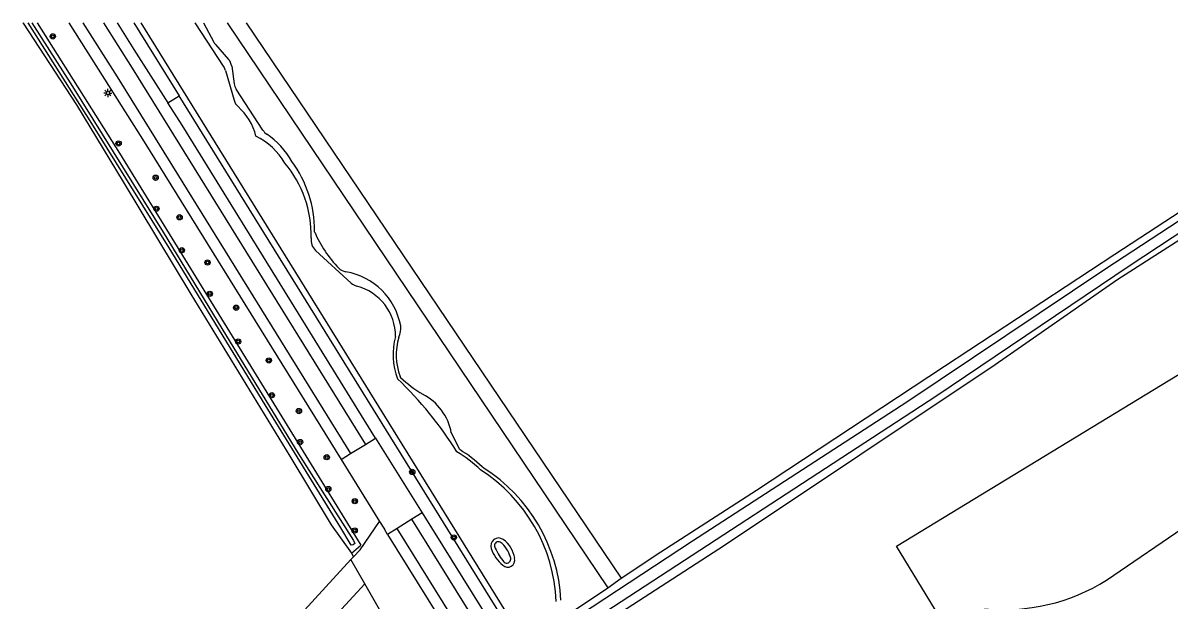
# Model space of a CAD drawing. Extents: x 136000 to 141014, y 402000 to 403500.
# Drawn here: x 139798.8 to 139972.8, y 403412.3 to 403500 of the extents above; entities that cross this region are included whole.
import ezdxf

# ---------------------------------------------------------------- set-up
doc = ezdxf.new("R2010")
doc.units = 0
for name, color, linetype in [('gg-knt-bronhoudergrens', 7, 'Continuous'), ('gg-knt-verharding', 7, 'Continuous'), ('gg-knt-verharding nz', 7, 'Continuous'), ('gg-kntw-bovenkant insteek waterloop', 7, 'Continuous'), ('gg-kntw-waterlijn', 7, 'Continuous'), ('gt-bbg-plantopografie pand', 7, 'Continuous'), ('gt-grn-groengrens NZ', 7, 'Continuous'), ('gt-grn-vlakafsluiter', 7, 'Continuous'), ('gt-symb-boom', 7, 'Continuous'), ('gt-symb-lichtmast', 7, 'Continuous')]:
    doc.layers.add(name, color=color, linetype=linetype)

# ---------------------------------------------------------------- blocks, each defined once
blk = doc.blocks.new('gt0-BOOM')
at = {"layer": 'gt-symb-boom'}
for radius in [0.4, 0.2]:
    blk.add_circle((0, 0), radius, dxfattribs=at)
blk = doc.blocks.new('gt0-LMAST')
at = {"layer": 'gt-symb-lichtmast'}
for p, q in [((-0.18, 0.17), (-0.45, 0.44)), ((0, 0.25), (0, 0.62)), ((0.17, 0.17), (0.44, 0.44)), ((-0.25, 0), (-0.63, 0)), ((-0.18, -0.18), (-0.45, -0.45)), ((0, -0.25), (0, -0.63)), ((0.44, -0.45), (0.17, -0.18)), ((0.25, 0), (0.62, 0))]:
    blk.add_line(p, q, dxfattribs=at)
blk.add_circle((0, 0), 0.25, dxfattribs=at)

msp = doc.modelspace()

# ---------------------------------------------------------------- linework, layer by layer
at = {"layer": 'gg-knt-bronhoudergrens'}
for p, q in [((139829.77, 403500), (139887.56, 403414.17)), ((139832.68, 403500), (139889.6, 403415.64)), ((139848.57, 403418.48), (139825.36, 403393.27)), ((139848.64, 403419.48), (139848.99, 403418.92)), ((139817.75, 403379.11), (139850.68, 403414.81)), ((139854.45, 403408.23), (139850.68, 403414.81))]:
    msp.add_line(p, q, dxfattribs=at)
msp.add_lwpolyline([(139963.32, 403415.37), (140026.29, 403458.41), (140027.19, 403457.04)], dxfattribs=at)
msp.add_arc((139947.73, 403440.09), 29.23, 264.1868, 302.233, dxfattribs=at)
at = {"layer": 'gg-knt-verharding'}
for p, q in [((139848.53, 403434.57), (139850.8, 403435.97)), ((139850.8, 403435.97), (139852.33, 403436.92)), ((139852.33, 403436.92), (139859.4, 403425.56)), ((139847.1, 403433.68), (139848.53, 403434.57)), ((139847.1, 403433.68), (139852.94, 403424.26)), ((139859.4, 403425.56), (139857.85, 403424.6)), ((139859.4, 403425.56), (139898.58, 403362.58)), ((139852.94, 403424.26), (139853.66, 403423.11)), ((139854.15, 403422.31), (139853.66, 403423.11)), ((139855.58, 403423.19), (139854.15, 403422.31)), ((139857.85, 403424.6), (139855.58, 403423.19)), ((139854.15, 403422.31), (139861.73, 403410.1)), ((139848.57, 403418.48), (139848.99, 403418.92))]:
    msp.add_line(p, q, dxfattribs=at)
for points in [[(139805.77, 403500), (139817.17, 403481.93), (139847.1, 403433.68)], [(139813.1, 403500), (139815.63, 403495.97), (139820.78, 403487.86)], [(139852.33, 403436.92), (139822.95, 403484.46), (139820.78, 403487.86)], [(139848.99, 403418.92), (139849.99, 403419.97), (139852.94, 403424.26)]]:
    msp.add_lwpolyline(points, dxfattribs=at)
at = {"layer": 'gg-knt-verharding nz'}
for points in [[(139807.89, 403500), (139813.06, 403491.81), (139848.53, 403434.57)], [(139811.03, 403500), (139815.37, 403493.13), (139850.8, 403435.97)], [(140110.33, 403060.22), (140079.23, 403102.35), (140049.53, 403142.53), (139991.99, 403220.26), (139952.52, 403273.56), (139941.99, 403288.26), (139931.55, 403303.06), (139921.35, 403318.01), (139911.98, 403332.32), (139882.35, 403380.09), (139855.58, 403423.19)], [(140112.51, 403061.85), (139985.62, 403233.35), (139955.17, 403274.53), (139944.6, 403289.15), (139934.19, 403303.93), (139924.03, 403318.86), (139914.21, 403333.96), (139884.51, 403381.66), (139857.85, 403424.6)]]:
    msp.add_lwpolyline(points, dxfattribs=at)
at = {"layer": 'gg-kntw-bovenkant insteek waterloop'}
for p, q in [((139815.63, 403500), (139822.48, 403488.94)), ((139826.19, 403500), (139827.76, 403497.08)), ((139828.02, 403496.71), (139830, 403494.44)), ((139830.47, 403493.42), (139830.87, 403490.75)), ((139835.21, 403483.7), (139831.17, 403489.96)), ((139871.94, 403409.06), (139822.48, 403488.94)), ((139843.07, 403468.22), (139843.05, 403468.34)), ((139856.13, 403446.16), (139856.05, 403446.28)), ((139865.05, 403435.23), (139863.83, 403437.73)), ((139865.14, 403435.14), (139865.05, 403435.23)), ((139868.74, 403432.38), (139868.49, 403432.57)), ((139848.64, 403419.48), (139850.1, 403420.65)), ((139887.56, 403414.17), (139889.6, 403415.64))]:
    msp.add_line(p, q, dxfattribs=at)
for points in [[(139798.77, 403500), (139798.79, 403499.98), (139806.92, 403487.54), (139813.98, 403475.87), (139824.25, 403458.81), (139839.28, 403434.2), (139845.6, 403423.76), (139848.64, 403419.48)], [(139800.96, 403500), (139813.42, 403480.23), (139850.1, 403420.65)], [(139879.38, 403403.82), (139881.74, 403405.43), (139905.32, 403420.66), (139946.42, 403448.13), (139964.87, 403460.95), (140015.7, 403493.52), (140021.32, 403497.01), (140022.23, 403497.71), (140022.89, 403498.41), (140023.75, 403500)], [(139889.6, 403415.64), (139895.63, 403419.66), (139910.15, 403429.01), (139938.7, 403447.85), (139964.55, 403464.87), (140000.89, 403488.61), (140014.28, 403497.29), (140017.65, 403500)], [(139876.47, 403406.68), (139877.08, 403407.14), (139879.77, 403408.95), (139887.56, 403414.17)]]:
    msp.add_lwpolyline(points, dxfattribs=at)
for centre, radius, start, end in [((139829.53, 403498.03), 2, 208.2212, 221.0722), ((139828.5, 403493.13), 2, 8.4167, 41.2116), ((139832.83, 403491.04), 1.99, 188.3611, 212.9255), ((139836.88, 403484.78), 1.99, 212.862, 236.8444), ((139829.56, 403473.61), 11.36, 28.0989, 56.7392), ((139825.52, 403468.5), 17.53, 359.4577, 36.6438), ((139859.48, 403475.26), 17.85, 203.2322, 224.443), ((139848.16, 403464.16), 2, 224.4197, 260.1068), ((139846.05, 403452.09), 10.26, 10.6799, 80.0899), ((139852.1, 403453.77), 4.04, 337.8493, 3.1515), ((139865, 403449.58), 9.54, 163.7812, 200.1964), ((139869.33, 403459.96), 19.1, 226.2614, 238.9329), ((139855.75, 403436.29), 8.2, 10.1289, 63.0306), ((139856.26, 403420.16), 17.42, 45.4308, 59.3409), ((139855.2, 403411.01), 25.3, 2.9815, 57.6319), ((139870.95, 403420.62), 0.581, 58.85, 188.4999), ((139877.14, 403422.93), 7.17, 199.4933, 219.8789), ((139868.72, 403417.76), 4.21, 15.1747, 53.0206), ((139872.22, 403418.58), 0.632, 203.0572, 26.3411)]:
    msp.add_arc(centre, radius, start, end, dxfattribs=at)
at = {"layer": 'gg-kntw-waterlijn'}
for p, q in [((139816.66, 403500), (139872.72, 403409.54)), ((139824.89, 403500), (139829.28, 403493.29)), ((139829.53, 403492.75), (139830.83, 403488.24)), ((139843.2, 403465.41), (139848.63, 403460.48))]:
    msp.add_line(p, q, dxfattribs=at)
for points in [[(139800.15, 403500), (139806.28, 403490.36), (139820.08, 403468.2), (139829.67, 403452.43), (139840.5, 403434.71), (139848.99, 403421.36), (139849.15, 403420.93), (139848.92, 403420.74), (139848.62, 403420.65), (139847.04, 403423.3), (139835.57, 403441.99), (139820.99, 403465.84), (139808.98, 403485.11), (139799.58, 403500)], [(140020.68, 403500), (140020.52, 403499.76), (140020.11, 403499.32), (140011.25, 403493.55), (139989.24, 403479.72), (139963.18, 403462.65), (139932.96, 403442.39), (139900.43, 403421.28), (139877.52, 403406.21), (139875.85, 403404.98), (139876.12, 403404.22), (139876.34, 403403.68), (139876.67, 403403.6), (139878.32, 403404.64), (139882.49, 403407.47), (139937.39, 403443.32), (139966.88, 403463.2), (139983.97, 403474.42), (140017.65, 403496.13), (140019.77, 403497.58), (140021.01, 403498.88), (140021.58, 403499.57), (140021.74, 403500)]]:
    msp.add_lwpolyline(points, dxfattribs=at)
for centre, radius, start, end in [((139827.58, 403492.18), 2.03, 16.2522, 33.0825), ((139832.75, 403488.8), 2, 196.1826, 228.9465), ((139825.78, 403480.79), 8.61, 13.5581, 48.9178), ((139829.42, 403473.35), 10.58, 30.3808, 63.455), ((139825.22, 403467.61), 17.34, 359.0862, 39.7733), ((139844.84, 403467.03), 2.3, 172.5254, 224.6133), ((139849.97, 403461.96), 2, 227.6672, 255.5298), ((139847.51, 403452.42), 7.84, 359.7063, 75.536), ((139865.01, 403449.58), 10.05, 163.7989, 201.3096), ((139817.2, 403405.42), 55.85, 31.7871, 46.4928), ((139856.23, 403420.12), 16.97, 44.9594, 60.1787), ((139854.89, 403411.12), 24.87, 2.3113, 57.5556), ((139871, 403420.57), 1.19, 53.7723, 200.7086), ((139869.25, 403418.09), 4.23, 7.9206, 54.4301), ((139874.97, 403421.79), 5.34, 197.8777, 231.3714), ((139872.38, 403418.41), 1.09, 226.9289, 13.8049)]:
    msp.add_arc(centre, radius, start, end, dxfattribs=at)
at = {"layer": 'gt-bbg-plantopografie pand'}
msp.add_lwpolyline([(139968.33, 403359.94), (139931.44, 403420.53), (140014.43, 403471.06), (140051.42, 403410.32), (139984.33, 403369.75), (139968.33, 403359.94)], dxfattribs=at)
at = {"layer": 'gt-grn-groengrens NZ'}
msp.add_line((139820.78, 403487.86), (139822.48, 403488.94), dxfattribs=at)
at = {"layer": 'gt-grn-vlakafsluiter'}
msp.add_line((139850.68, 403414.81), (139848.57, 403418.48), dxfattribs=at)

# ---------------------------------------------------------------- block references
at = {"layer": 'gt-symb-boom'}
for p in [(139803.31, 403497.95), (139813.3, 403481.69), (139818.93, 403476.48), (139819.05, 403471.77), (139822.56, 403470.48), (139822.91, 403465.47), (139826.81, 403463.61), (139827.15, 403458.85), (139831.15, 403456.74), (139831.45, 403451.61), (139836.11, 403448.73), (139836.56, 403443.45), (139840.68, 403441.04), (139840.85, 403436.33), (139844.9, 403434.03), (139857.89, 403431.79), (139845.15, 403429.19), (139849.17, 403427.35), (139849.15, 403422.9), (139864.2, 403421.84)]:
    msp.add_blockref('gt0-BOOM', p, dxfattribs=at)
at = {"layer": 'gt-symb-lichtmast'}
msp.add_blockref('gt0-LMAST', (139811.67, 403489.35), dxfattribs=at)

doc.saveas('drawing.dxf')
